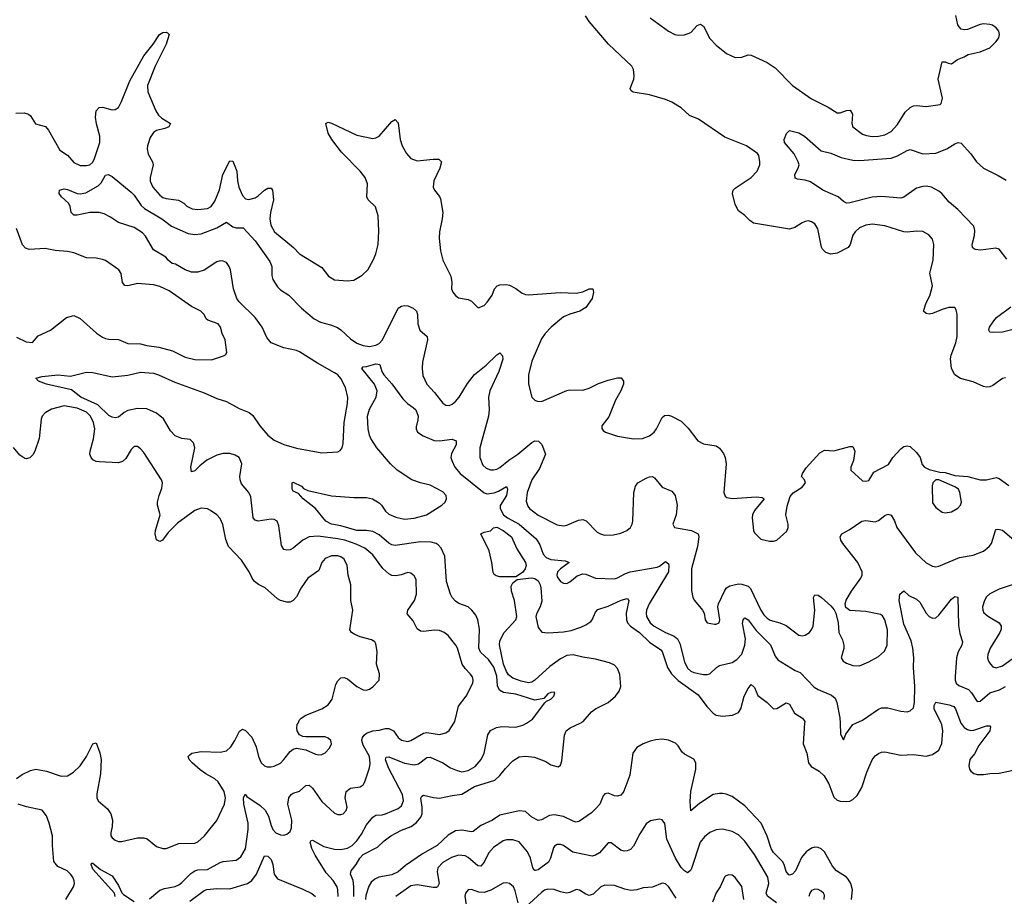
# Model space of a CAD drawing. Header units: inches. Extents: x 1839270 to 1929235, y 762242 to 910350.
# Tile 283 of 362: x 1851909 to 1858102, y 898910 to 904423. Entities that reach past the tile are written whole.
import ezdxf

# ---------------------------------------------------------------- set-up
doc = ezdxf.new("R2010")
doc.units = ezdxf.units.IN
doc.header["$MEASUREMENT"] = 0
doc.layers.add('B8859', color=7, linetype='Continuous')
doc.layers.add('B8950', color=7, linetype='Continuous')

msp = doc.modelspace()

# ---------------------------------------------------------------- linework, layer by layer
at = {"layer": 'B8859', "color": 5}
for points, elevation in [([(1851890, 899652), (1851924.4, 899675.6), (1851977.7, 899702.3), (1852010, 899710.2), (1852077.7, 899697.7), (1852170, 899666.5), (1852210, 899668.1), (1852248, 899690), (1852290, 899731.6), (1852330.5, 899789.5), (1852369.8, 899870.2), (1852390, 899875.5), (1852413.3, 899813.3), (1852421.1, 899770), (1852418.5, 899681.5), (1852394.7, 899554.7), (1852394.7, 899530), (1852403.6, 899510), (1852461.4, 899461.4), (1852483.6, 899430), (1852492.8, 899390), (1852490.3, 899349.7), (1852481.6, 899310), (1852483, 899290), (1852490, 899278.8), (1852510, 899263), (1852530, 899255.5), (1852550, 899254.4), (1852650, 899278), (1852690, 899278.4), (1852711.5, 899271.5), (1852770, 899223.8), (1852810, 899210.4), (1852830, 899210.4), (1852910, 899242.8), (1853010, 899243.7), (1853030, 899252.4), (1853071.5, 899290), (1853150, 899388), (1853196.8, 899490), (1853204.6, 899530), (1853194.9, 899570), (1853157.5, 899630), (1853137.4, 899650), (1853080.6, 899680.6), (1853045.2, 899705.2), (1852994.6, 899750), (1852974.7, 899770), (1852968.2, 899790), (1852979.1, 899800.9), (1852992.3, 899810), (1853050, 899820.6), (1853170, 899816.9), (1853210, 899824.4), (1853238, 899850), (1853263.5, 899890), (1853290.9, 899949.1), (1853310, 899961.1), (1853330, 899954), (1853370, 899910.3), (1853397.6, 899850), (1853411.6, 899790), (1853428.9, 899750), (1853450, 899730.4), (1853465.4, 899725.4), (1853490, 899724.2), (1853510, 899728.7), (1853550, 899748.5), (1853571.6, 899770), (1853610, 899822), (1853630, 899836.3), (1853650, 899841.6), (1853710, 899832.4), (1853770, 899804.2), (1853790, 899799.5), (1853810, 899801.7), (1853830, 899811.8), (1853858, 899842), (1853869.7, 899870), (1853866.3, 899890), (1853850, 899905.1), (1853830, 899913.3), (1853710, 899913.3), (1853690, 899916.2), (1853670, 899926), (1853654.5, 899950), (1853651.6, 899970), (1853655.1, 899990), (1853660.2, 900000)], 680), ([(1852726.4, 898893.6), (1852791.2, 898948.8), (1852820.2, 898959.8), (1852887.5, 898972.5), (1852910, 898982.4), (1852930, 898996.9), (1852986.1, 899053.9), (1853010, 899070.2), (1853030, 899076.3), (1853090, 899079.8), (1853170, 899123.2), (1853190, 899129.1), (1853270, 899137.3), (1853300.7, 899159.3), (1853330.5, 899209.5), (1853347, 899330), (1853346.8, 899370), (1853319.2, 899490), (1853317.7, 899530), (1853327.8, 899552.2), (1853338.8, 899538.8), (1853421.1, 899481.1), (1853452.4, 899452.4), (1853474.2, 899414.2), (1853490, 899355.5), (1853502, 899330), (1853520.3, 899310), (1853550, 899297.2), (1853570, 899295.8), (1853590, 899301.5), (1853610, 899318.7), (1853618.5, 899341.5), (1853620.2, 899390), (1853595.3, 899490), (1853601.5, 899530), (1853615.8, 899550), (1853630, 899559.7), (1853670, 899572.4), (1853710, 899607.4), (1853730, 899608.9), (1853750, 899591.4), (1853810, 899507.4), (1853890, 899433), (1853910, 899425.3), (1853930, 899424.9), (1853944, 899430), (1853961.6, 899450), (1853969.6, 899470), (1853956.9, 899530), (1853963.6, 899570), (1853989.7, 899590.3), (1854050, 899598), (1854068.7, 899611.3), (1854079.2, 899630), (1854110, 899718.8), (1854113.8, 899746.2), (1854109.1, 899790), (1854070, 899860.4), (1854061.1, 899890), (1854064.5, 899910), (1854075.4, 899924.6), (1854090, 899936.2), (1854130, 899950.2), (1854170, 899954.2), (1854210, 899965.2), (1854230, 899964.8), (1854259.7, 899950), (1854290, 899909), (1854310, 899891.3), (1854350, 899883.5), (1854370, 899890.2), (1854450, 899935.9), (1854470, 899939.8), (1854550, 899927.5), (1854590, 899939.1), (1854610, 899953.7), (1854640, 900000)], 660), ([(1853911.9, 898910), (1853911.1, 898950), (1853905.2, 898970), (1853881, 899010), (1853837.7, 899057.7), (1853767.6, 899170), (1853746.2, 899210), (1853735.8, 899250), (1853741, 899259), (1853750, 899263.1), (1853822.6, 899222.6), (1853890, 899207.4), (1853930, 899205), (1853970, 899212.1), (1853999.4, 899230), (1854030, 899258.4), (1854059.3, 899300.7), (1854090, 899359), (1854130, 899408), (1854150, 899421.5), (1854190, 899422.4), (1854210, 899428.1), (1854290, 899462.2), (1854310, 899478.9), (1854322.9, 899510), (1854316.8, 899550), (1854230, 899713.1), (1854211, 899769), (1854214.7, 899785.3), (1854230, 899788.2), (1854330, 899747.1), (1854390, 899737.2), (1854417.3, 899742.7), (1854470, 899782.8), (1854490, 899785.2), (1854570.7, 899750.7), (1854619.1, 899719.1), (1854660.9, 899700.9), (1854690, 899693.8), (1854730, 899702.2), (1854773.5, 899726.5), (1854811.6, 899770), (1854829.8, 899810), (1854853.8, 899926.2), (1854870, 899952.4), (1854908.5, 899971.5), (1854941.5, 899978.5), (1855030, 899974.3), (1855073.8, 899986.2), (1855095.8, 900000)], 640), ([(1854011.2, 898910), (1854011.2, 898970), (1854005.6, 899010), (1853989.8, 899050.2), (1853993.5, 899070), (1854025.7, 899110), (1854047.9, 899150), (1854070, 899173.4), (1854160.3, 899219.7), (1854201.2, 899258.8), (1854244.5, 899290), (1854310, 899325.3), (1854370.5, 899349.5), (1854405, 899375), (1854432.1, 899407.9), (1854439.9, 899430), (1854440.4, 899470), (1854432.2, 899527.8), (1854439.3, 899540.7), (1854450, 899547.2), (1854511.7, 899531.7), (1854550, 899527.8), (1854630, 899545), (1854690, 899552.3), (1854770, 899600.3), (1854898.4, 899641.6), (1854930, 899669.4), (1854965.1, 899714.9), (1855010, 899762), (1855050, 899788.2), (1855090, 899791.5), (1855146, 899786), (1855217.7, 899757.7), (1855250, 899736.5), (1855295.6, 899724.4), (1855310, 899734.8), (1855318, 899762), (1855335.4, 899924.6), (1855347.2, 899950), (1855371, 899969), (1855433.6, 900000)], 620), ([(1856845.5, 900000), (1856836.6, 899870), (1856860.2, 899810), (1856870, 899748.8), (1856885.9, 899725.9), (1856936.7, 899696.7), (1856968, 899668), (1856997.2, 899617.2), (1857030, 899533.8), (1857050, 899515), (1857070, 899508.4), (1857110, 899505.5), (1857130, 899508.9), (1857150, 899519.5), (1857175.7, 899544.3), (1857206.3, 899593.7), (1857237.6, 899690), (1857270, 899767.7), (1857290, 899792.7), (1857311, 899809), (1857330, 899817), (1857350, 899818.9), (1857450, 899798.9), (1857530, 899802.6), (1857610, 899792), (1857650, 899802), (1857690, 899829.3), (1857709, 899871), (1857714.9, 899950), (1857708.9, 899990), (1857704.1, 900000)], 620), ([(1857068.4, 900000), (1857071, 899931), (1857090, 899894), (1857104, 899930), (1857148.3, 899991.7), (1857168.3, 900000)], 640), ([(1857829.2, 900000), (1857830, 899998), (1857850, 899972.2), (1857870, 899959.8), (1857890, 899953.9), (1857910, 899955.1), (1857990, 899983.2), (1858010, 899983), (1858015.5, 899975.5), (1858011.3, 899950), (1857940.8, 899859.2), (1857913.7, 899806.3), (1857885.4, 899770), (1857878, 899730), (1857882.5, 899710), (1857890, 899696.9), (1857910, 899682), (1857930, 899676), (1857970, 899675.8), (1858010, 899682.3), (1858070, 899684.2), (1858157.2, 899702.8)], 620), ([(1857140.2, 898890), (1857145.9, 898950), (1857135.8, 898990), (1857119.1, 899019.1), (1857109.9, 899029.9), (1857045.3, 899070), (1857020.9, 899100.9), (1856970, 899189.7), (1856950, 899208.7), (1856930, 899217.1), (1856910, 899218.4), (1856890, 899213.6), (1856855.6, 899190), (1856826.1, 899153.9), (1856788.2, 899070), (1856770, 899049.8), (1856750, 899042.7), (1856745.8, 899045.8), (1856730, 899066), (1856716.9, 899110), (1856706.1, 899130), (1856650, 899186.3), (1856635.3, 899210), (1856610, 899288.2), (1856571.6, 899370), (1856470, 899480.3), (1856390, 899538.7), (1856353, 899553), (1856330, 899556.5), (1856310, 899557.4), (1856270, 899549.8), (1856185.5, 899494.5), (1856130, 899447), (1856125.8, 899505.8), (1856129.8, 899570), (1856160.9, 899710), (1856161.7, 899750), (1856150, 899772.7), (1856090, 899804.2), (1856076.3, 899816.3), (1856050, 899857.1), (1856032.8, 899872.8), (1855990, 899892.1), (1855950, 899897.7), (1855910, 899895), (1855874.3, 899885.7), (1855830, 899869), (1855790, 899845.1), (1855765.2, 899810), (1855747, 899673), (1855709.2, 899570.8), (1855701.2, 899558.8), (1855690, 899546), (1855670, 899540.5), (1855650, 899543.1), (1855610, 899558), (1855590, 899555.4), (1855578.8, 899541.2), (1855557.5, 899490), (1855535.6, 899464.4), (1855504.8, 899435.2), (1855430, 899382.2), (1855410, 899376.8), (1855390, 899382.5), (1855330, 899413), (1855270, 899423.6), (1855241.6, 899418.4), (1855190, 899392.2), (1855170, 899387.1), (1855130, 899408.2), (1855090, 899442.7), (1855050, 899447.7), (1854930, 899420.5), (1854882.2, 899390), (1854810, 899355.3), (1854761.6, 899318.4), (1854750, 899315.2), (1854690, 899325.7), (1854650, 899323), (1854604.4, 899295.6), (1854534.3, 899230), (1854441.9, 899178.1), (1854336.5, 899103.5), (1854290, 899064.7), (1854250, 899045.9), (1854168.7, 899031.3), (1854141.9, 899018.1), (1854120.6, 898999.4), (1854105.1, 898974.9), (1854085.4, 898914.6), (1854083.7, 898890)], 620), ([(1852199.5, 898890), (1852247, 898970), (1852253.3, 898990), (1852252.9, 899007.1), (1852244.2, 899030), (1852229.6, 899050), (1852207.6, 899070), (1852150, 899098.5), (1852124.1, 899130), (1852116.4, 899230), (1852116.8, 899290), (1852095.2, 899370), (1852077.1, 899417.1), (1852050, 899452.4), (1851952.7, 899472.7), (1851899.5, 899490)], 680), ([(1856669.8, 898870), (1856612, 898912), (1856604.2, 898930), (1856620.2, 898990), (1856615.3, 899030), (1856530, 899173.5), (1856470, 899258), (1856430, 899296.9), (1856390, 899318.7), (1856330, 899331.9), (1856290, 899328.7), (1856250, 899310.9), (1856215.3, 899284.7), (1856189.2, 899250), (1856135.4, 899084.6), (1856127.9, 899072.1), (1856110, 899058.7), (1856090, 899069.7), (1856070, 899092), (1856033.7, 899150), (1855978.8, 899270), (1855967.7, 899367.7), (1855950, 899392), (1855930, 899396.2), (1855875.8, 899384.2), (1855850, 899365.1), (1855810, 899302.9), (1855770, 899225.1), (1855750, 899205.6), (1855730, 899196.3), (1855710, 899194.7), (1855690, 899200.5), (1855630, 899247), (1855610, 899245.6), (1855555.4, 899184.6), (1855531.4, 899168.6), (1855510, 899163.7), (1855388.7, 899188.7), (1855330, 899229.7), (1855310, 899236.9), (1855290, 899235.6), (1855273.7, 899226.3), (1855265.8, 899214.2), (1855247.8, 899150), (1855235.3, 899124.7), (1855170, 899076.4), (1855153, 899073), (1855150, 899072.6), (1855136.4, 899090), (1855121.4, 899150), (1855103.8, 899190), (1855050, 899252.1), (1855010, 899266.4), (1854970, 899265.7), (1854950, 899259.7), (1854890, 899216.4), (1854857.4, 899182.6), (1854830, 899124.4), (1854810, 899099.3), (1854790, 899102.3), (1854730, 899154.4), (1854710, 899164.4), (1854670, 899168.1), (1854625.2, 899154.8), (1854570, 899123.5), (1854538.8, 899090), (1854535.2, 899064.8), (1854546.7, 898990), (1854537.6, 898970), (1854530, 898965.3), (1854510, 898965), (1854410, 898981.8), (1854370, 898976.5), (1854274.6, 898910)], 640), ([(1852979.8, 898880.2), (1853070, 898947.2), (1853086.2, 898953.8), (1853150, 898959.2), (1853230, 898958.2), (1853342, 898990), (1853370, 899010.1), (1853399.7, 899050), (1853450, 899165.3), (1853470, 899162.8), (1853490, 899141.7), (1853501.5, 899110), (1853509.1, 899049.1), (1853530, 899019.7), (1853690, 898955.5), (1853747, 898927), (1853769.5, 898909.5)], 640), ([(1852509.8, 898909.8), (1852505.3, 898930), (1852370, 899081.6), (1852358, 899110), (1852361.6, 899118.4), (1852370, 899119.3), (1852418.5, 899078.5), (1852490, 899039.5), (1852530, 898977.4), (1852551.7, 898931.7), (1852562.3, 898922.3), (1852630, 898877.5)], 660), ([(1856462.7, 898890), (1856451.8, 898971.8), (1856410, 899029.5), (1856390, 899044.2), (1856370, 899046.3), (1856350, 899038.7), (1856342, 899030), (1856313.8, 898970), (1856290, 898931.6), (1856265.5, 898874.5)], 660), ([(1855043.4, 898870), (1855025.7, 898945.7), (1855015.3, 898970), (1854990, 898990.9), (1854970, 898995.3), (1854950, 898993.3), (1854871.6, 898948.4), (1854830, 898935), (1854797.4, 898937.4), (1854750, 898952.1), (1854730, 898951.6), (1854714, 898930), (1854709.3, 898910.7), (1854720.5, 898830)], 660), ([(1856038.8, 898898.8), (1855990, 898971.2), (1855970, 898989.7), (1855950, 898993.3), (1855890, 898967.1), (1855830, 898964), (1855790, 898951), (1855753.1, 898946.9), (1855714.5, 898954.5), (1855650, 898978.5), (1855590, 898980.3), (1855564.6, 898970), (1855516.3, 898923.7), (1855490, 898916.4), (1855470, 898923.1), (1855430, 898949.7), (1855410, 898953), (1855370, 898934.7), (1855349, 898931), (1855310, 898937.7), (1855270, 898952.4), (1855230, 898954.8), (1855210, 898948.7), (1855190, 898934), (1855090, 898841.2)], 660), ([(1856968.5, 898890), (1856970, 898917.2), (1856964.2, 898930), (1856950, 898942), (1856930, 898952.4), (1856910, 898955.8), (1856890, 898947), (1856878.7, 898930), (1856871.8, 898910)], 640)]:
    msp.add_lwpolyline(points, dxfattribs=dict(at, elevation=elevation))
at = {"layer": 'B8950', "color": 5}
for points, elevation in [([(1858110, 902171.3), (1858090, 902166.6), (1858030, 902123.1), (1858010, 902114.2), (1857990, 902111.9), (1857970, 902115.3), (1857905.6, 902145.6), (1857826.9, 902166.9), (1857789.9, 902189.9), (1857769.9, 902229.9), (1857763, 902290), (1857766.5, 902313.5), (1857796.2, 902390), (1857804.2, 902430), (1857804.5, 902570), (1857799.5, 902599.5), (1857790, 902613.2), (1857752.5, 902612.5), (1857710, 902600.7), (1857650, 902574.5), (1857630, 902572), (1857610, 902575.1), (1857592.7, 902590), (1857610, 902642.8), (1857634, 902686), (1857649.4, 902750), (1857633.6, 902830), (1857653.3, 902910), (1857659.2, 903010), (1857650, 903042), (1857627.8, 903070), (1857590, 903092), (1857550, 903093.3), (1857490, 903086), (1857470, 903088.6), (1857350, 903127.6), (1857270, 903136.4), (1857230, 903130.9), (1857190, 903113.3), (1857164, 903090), (1857150, 903067), (1857131.5, 903008.5), (1857120.3, 902990), (1857050, 902955.3), (1857010, 902948.9), (1856979, 902959), (1856959, 902979), (1856952.5, 902992.5), (1856928.2, 903108.2), (1856910, 903138.7), (1856890, 903151.5), (1856870, 903158), (1856850, 903154.7), (1856830, 903146.6), (1856783.9, 903116.1), (1856750, 903105.6), (1856523.5, 903143.5), (1856500.3, 903160.3), (1856470, 903191.8), (1856430, 903220.9), (1856410, 903261.2), (1856392.8, 903330), (1856396.9, 903350), (1856410, 903363.1), (1856509.6, 903430), (1856547.6, 903470), (1856563.6, 903510), (1856565.1, 903530), (1856558, 903570), (1856550, 903581.2), (1856479.3, 903630), (1856343.9, 903683.9), (1856177.9, 903797.9), (1856121.5, 903821.5), (1856070, 903868.9), (1856010, 903904.5), (1855970, 903921), (1855870, 903950.9), (1855768.2, 903968.2), (1855755.1, 903975.1), (1855749.6, 903990), (1855771, 904049), (1855773.7, 904070), (1855769.7, 904110), (1855758.5, 904130), (1855613.3, 904270), (1855490, 904412.7), (1855468, 904448)], 680), ([(1855875.2, 904435.2), (1855990.5, 904350), (1856030, 904330.3), (1856050, 904325.7), (1856090, 904327.2), (1856130, 904343.1), (1856170, 904386.7), (1856190, 904395.3), (1856210, 904381.6), (1856250, 904303.8), (1856290, 904262), (1856354, 904210), (1856410, 904185.7), (1856450, 904187.2), (1856490, 904201.6), (1856510, 904200.5), (1856610, 904154.9), (1856661.1, 904121.1), (1856770.4, 904010), (1856890, 903924.9), (1856993.5, 903873.5), (1857050, 903837.2), (1857070, 903837.4), (1857110, 903851.5), (1857133.2, 903853.2), (1857147, 903830), (1857143.2, 903770), (1857150, 903748.7), (1857210, 903703.6), (1857234.4, 903694.4), (1857270, 903689.2), (1857310, 903690.2), (1857350, 903698.2), (1857390, 903720.2), (1857430, 903764.4), (1857478.9, 903841.1), (1857510, 903870.3), (1857530, 903881.1), (1857550, 903883.7), (1857610, 903877.6), (1857698, 903890), (1857704.7, 903895.3), (1857712.3, 903930), (1857686, 904050), (1857710, 904158), (1857730, 904158), (1857748.8, 904148.8), (1857770, 904146.3), (1857807.9, 904172.1), (1857850, 904188.9), (1857875.2, 904204.8), (1857950, 904221.5), (1858010, 904246.3), (1858050, 904284.9), (1858067, 904310), (1858071.8, 904330), (1858066.6, 904350), (1858051.2, 904371.2), (1858027.8, 904387.8), (1858010, 904393.3), (1857970, 904396.3), (1857950, 904393), (1857870, 904360.5), (1857850, 904359.1), (1857830, 904364.4), (1857817.7, 904377.7), (1857809.8, 904390), (1857796.8, 904450)], 680), ([(1851885.2, 903834.8), (1851937.1, 903837.1), (1851964.4, 903830), (1851977.7, 903817.7), (1852009, 903769), (1852071.3, 903751.3), (1852090, 903728), (1852161.8, 903601.8), (1852210, 903570.2), (1852250, 903524.4), (1852290, 903506.7), (1852330, 903505.5), (1852350, 903510.2), (1852370, 903527.9), (1852380.6, 903550), (1852413.9, 903650), (1852413.4, 903690), (1852391.8, 903768.2), (1852385.7, 903810), (1852390, 903850.6), (1852410, 903870.6), (1852430, 903873.4), (1852490, 903857.1), (1852510, 903859.3), (1852530, 903870.5), (1852550, 903907.7), (1852602, 904038), (1852690, 904196.5), (1852748.8, 904270), (1852789.2, 904330.8), (1852810, 904342), (1852830, 904344.2), (1852839.7, 904339.7), (1852850.3, 904330), (1852830, 904269.6), (1852760.6, 904130), (1852712.6, 904010), (1852715, 903970), (1852764.7, 903850), (1852783.4, 903823.4), (1852804, 903804), (1852857.1, 903770), (1852848.2, 903750), (1852822, 903738), (1852770, 903725.6), (1852750, 903714.2), (1852730, 903681.6), (1852712.6, 903630), (1852710.3, 903610), (1852716.5, 903576.5), (1852744.4, 903530), (1852748.7, 903510), (1852729.1, 903430), (1852730, 903406.8), (1852746, 903370), (1852790, 903320.3), (1852810, 903305.8), (1852830, 903298), (1852909, 903289), (1852940.7, 903270), (1852960.7, 903250), (1852994.3, 903234.3), (1853030.3, 903230.3), (1853090, 903235.3), (1853112.7, 903247.3), (1853137.5, 903282.5), (1853166.3, 903353.7), (1853186.7, 903450), (1853230, 903534.6), (1853250, 903534), (1853274.1, 903470), (1853279.1, 903410), (1853287.5, 903370), (1853310, 903316.5), (1853330, 903296.2), (1853350, 903292.7), (1853390, 903302.8), (1853410, 903315.2), (1853450, 903351.9), (1853470, 903362.8), (1853490, 903362.6), (1853500.3, 903350), (1853505.1, 903290), (1853486.3, 903210), (1853481.6, 903170), (1853488.3, 903130), (1853511.6, 903090), (1853630.4, 902990), (1853670, 902950.4), (1853810, 902864), (1853851, 902810), (1853890, 902788), (1853970, 902780.5), (1854010, 902784.9), (1854063.3, 902816.7), (1854098, 902850), (1854131.6, 902910), (1854150, 902951), (1854164.4, 903010), (1854167.4, 903092.6), (1854164.4, 903190), (1854147, 903247), (1854102, 903290), (1854093, 903310), (1854097, 903390), (1854081.6, 903430), (1854050.4, 903470.4), (1853932.3, 903590), (1853871.9, 903670), (1853848.7, 903710), (1853834, 903770), (1853850, 903778), (1853870, 903773.4), (1854030, 903697.6), (1854130, 903675.8), (1854150, 903679.1), (1854170, 903690.3), (1854250, 903783.1), (1854270, 903795.5), (1854290, 903774.8), (1854302.2, 903670), (1854314.4, 903630), (1854341.7, 903581.7), (1854370, 903550.3), (1854410, 903536.2), (1854510, 903546), (1854545.3, 903545.3), (1854562.4, 903530), (1854551.3, 903490), (1854513.8, 903410), (1854510.3, 903370), (1854518.7, 903350), (1854550.2, 903310.2), (1854555.9, 903295.9), (1854570.2, 903210), (1854567.2, 903170), (1854550.2, 903090), (1854548.4, 903050), (1854555.6, 902970), (1854571.3, 902910), (1854620.3, 902810), (1854627.6, 902770), (1854625.3, 902730), (1854632.7, 902710), (1854650, 902687.7), (1854670, 902674.9), (1854730, 902663), (1854750, 902654), (1854792, 902612), (1854830, 902626), (1854850, 902646), (1854881.2, 902690), (1854896, 902730), (1854911.5, 902748.5), (1854930, 902755.8), (1854970, 902758.3), (1854990, 902753.8), (1855030, 902732.9), (1855070, 902703.1), (1855090, 902694.6), (1855110, 902692.9), (1855307.9, 902707.9), (1855410, 902703.2), (1855450, 902711.5), (1855490.4, 902730.4), (1855513, 902730), (1855518.7, 902710), (1855510.2, 902670), (1855470, 902612.6), (1855432.7, 902590), (1855370, 902571.6), (1855330, 902553.8), (1855251.3, 902490), (1855213.8, 902450), (1855190, 902415.6), (1855130, 902276), (1855110.3, 902190.3), (1855110.3, 902130.3), (1855130.8, 902050), (1855150, 902030.8), (1855163.8, 902023.8), (1855190, 902022), (1855350, 902091.3), (1855370, 902095.2), (1855450, 902093.6), (1855490, 902105.8), (1855550, 902134.7), (1855610, 902156.9), (1855670, 902170.4), (1855691, 902170), (1855707.7, 902150), (1855706.4, 902130), (1855690.3, 902090), (1855656.9, 902030), (1855614.7, 901925.3), (1855571, 901870), (1855571.3, 901851.3), (1855579.6, 901839.6), (1855594, 901830), (1855670, 901804), (1855770, 901788), (1855826, 901790), (1855870, 901806), (1855899.5, 901830), (1855915.1, 901850), (1855950, 901921), (1855965.6, 901934.4), (1855990, 901937.1), (1856009.4, 901930.6), (1856070, 901897.6), (1856113.7, 901853.7), (1856173.8, 901773.8), (1856210, 901754.9), (1856290, 901742.6), (1856310, 901728.5), (1856335.4, 901695.4), (1856346.3, 901670), (1856351.7, 901630), (1856338, 901450), (1856345.9, 901425.9), (1856357.6, 901417.6), (1856390, 901411.8), (1856543.4, 901423.4), (1856578.5, 901418.5), (1856590.7, 901410.7), (1856530, 901337.2), (1856518, 901310), (1856515.5, 901290), (1856523.8, 901210), (1856530, 901196), (1856570, 901156), (1856624.5, 901144.5), (1856650, 901144), (1856670, 901150.8), (1856732.9, 901207.1), (1856742.7, 901230), (1856742, 901250), (1856726.6, 901310), (1856735.3, 901364.7), (1856755.3, 901424.7), (1856773.1, 901446.9), (1856830, 901483), (1856852.3, 901510), (1856844, 901530), (1856826.6, 901550), (1856832.3, 901570), (1856855.9, 901604.1), (1856941, 901699), (1856970, 901715.5), (1857030, 901712.4), (1857130, 901738.8), (1857150, 901738), (1857160.7, 901710), (1857153.4, 901650), (1857136, 901610), (1857136, 901590), (1857210, 901522.8), (1857230, 901521), (1857250, 901526), (1857282, 901578), (1857374.3, 901625.7), (1857400.7, 901670), (1857450, 901723.8), (1857470, 901739.3), (1857490, 901743.8), (1857510, 901739.1), (1857550, 901701.6), (1857572, 901670), (1857585.1, 901625.1), (1857598.8, 901610), (1857630, 901594.4), (1857697, 901577), (1857730, 901574.9), (1857790, 901556.9), (1857871.3, 901550), (1857950, 901530.3), (1857990, 901530.3), (1858050, 901544.9), (1858070, 901538.8), (1858130, 901493)], 680), ([(1858117.8, 902917.8), (1858070, 902979.7), (1858047.3, 902987.3), (1857953.6, 902973.6), (1857918, 902978), (1857905.3, 902985.3), (1857900.9, 902990), (1857899.5, 903010), (1857914.3, 903065.7), (1857917.1, 903097.1), (1857910, 903125.2), (1857809.8, 903229.8), (1857755, 903275), (1857708, 903330), (1857690, 903344.4), (1857643.7, 903370), (1857610, 903376.2), (1857590, 903375), (1857550, 903362.9), (1857470, 903307.4), (1857450, 903301.5), (1857330, 903310.7), (1857270, 903307.2), (1857130, 903271), (1857110, 903269.7), (1857090, 903280.7), (1857057, 903310), (1856960.7, 903350), (1856883.1, 903403.1), (1856850, 903414), (1856800.8, 903420.8), (1856787.3, 903427.3), (1856785.1, 903450), (1856805.7, 903490), (1856811.1, 903510), (1856805.7, 903530), (1856779.8, 903579.8), (1856719.7, 903650), (1856716.2, 903670), (1856732, 903708), (1856750, 903726), (1856810, 903710.6), (1856846, 903690), (1856950, 903598), (1857010, 903583.7), (1857076, 903556), (1857150, 903539.3), (1857190, 903537.7), (1857390, 903552.8), (1857430, 903566.4), (1857490, 903601.1), (1857510, 903607.1), (1857590, 903578.8), (1857670, 903584.1), (1857740.7, 903610), (1857790, 903643.1), (1857811.8, 903651.8), (1857830, 903646.4), (1857890, 903578.9), (1857926.2, 903530), (1857970, 903489.3), (1858063.7, 903443.7), (1858113.7, 903413.7)], 660), ([(1854640, 900000), (1854646.4, 900010), (1854670, 900105.5), (1854716.5, 900170), (1854758.9, 900250), (1854761.3, 900270), (1854756.3, 900290), (1854743, 900310), (1854710, 900342.6), (1854691.9, 900370), (1854662.8, 900470), (1854653.1, 900490), (1854604, 900550), (1854579.6, 900570), (1854550, 900582), (1854515.3, 900584.7), (1854450, 900575.6), (1854430, 900578.5), (1854410, 900593), (1854383.1, 900643.1), (1854346.2, 900686.2), (1854349.8, 900710), (1854393.2, 900770), (1854405.8, 900810), (1854402, 900902), (1854390, 900926), (1854370, 900942.7), (1854350, 900946), (1854308.7, 900931.3), (1854274.9, 900925.1), (1854250, 900928), (1854230, 900938.9), (1854192.2, 900972.2), (1854130, 901056.9), (1854079.3, 901099.3), (1854025.6, 901125.6), (1853953.7, 901150), (1853910, 901159.3), (1853785.6, 901174.4), (1853730, 901170.8), (1853690.4, 901150), (1853630, 901099.7), (1853610, 901089.7), (1853590, 901086.3), (1853571.3, 901091.3), (1853556.6, 901116.6), (1853539.3, 901239.3), (1853528.7, 901268.7), (1853510, 901280.4), (1853490, 901281.8), (1853409.8, 901269.8), (1853390, 901275.4), (1853377.2, 901290), (1853362.8, 901422.8), (1853349.9, 901449.9), (1853304.5, 901504.5), (1853296, 901530), (1853294.5, 901550), (1853306.2, 901630), (1853289.6, 901670), (1853265, 901685), (1853230, 901695.4), (1853190, 901694), (1853150, 901684.5), (1853087.1, 901652.9), (1853041.7, 901618.3), (1853010, 901585.6), (1852990, 901579), (1852986, 901610), (1853010.6, 901730), (1853002.9, 901762.9), (1852982, 901782), (1852929, 901789), (1852886.4, 901806.4), (1852857.8, 901837.8), (1852813.6, 901913.6), (1852770, 901949.1), (1852710, 901975.6), (1852650, 901977.6), (1852590, 901965.7), (1852566.4, 901953.6), (1852530, 901924.5), (1852510, 901919.1), (1852490, 901922.8), (1852470, 901934.4), (1852401.7, 902001.7), (1852294.5, 902050), (1852235.4, 902095.4), (1852078, 902130), (1852028, 902150), (1852010, 902168), (1852050, 902179.3), (1852150, 902190.2), (1852230, 902180.3), (1852330, 902205.7), (1852370, 902203.6), (1852490, 902176.9), (1852590, 902188.1), (1852670, 902207.2), (1852750, 902199.7), (1852783, 902190), (1852884.4, 902144.4), (1853070, 902077.3), (1853150, 902041.2), (1853210, 902021.8), (1853290, 901978.8), (1853351.9, 901951.9), (1853375, 901935), (1853419.4, 901870), (1853470, 901809.4), (1853510, 901779.8), (1853570.6, 901750.6), (1853650, 901727.5), (1853810, 901699.7), (1853910, 901706), (1853925.1, 901714.9), (1853936.9, 901730), (1853943.1, 901756.9), (1853950.5, 901890), (1853971.4, 902010), (1853973.1, 902046.9), (1853958.7, 902110), (1853930, 902167.1), (1853910, 902189.8), (1853890, 902202.9), (1853782.4, 902262.4), (1853670, 902333.7), (1853650, 902342.4), (1853570, 902359.2), (1853490, 902391.2), (1853464.3, 902424.3), (1853433.9, 902490), (1853390.5, 902550), (1853290, 902649.1), (1853274.7, 902670), (1853254.3, 902730), (1853235.2, 902850), (1853227.8, 902870), (1853210, 902895.6), (1853190, 902905.3), (1853170, 902906.6), (1853150, 902899.8), (1853070, 902848.6), (1853030, 902835.7), (1852990, 902836.3), (1852950, 902850.7), (1852890, 902886), (1852869.2, 902890), (1852843.7, 902910), (1852829.2, 902930), (1852750, 902975.6), (1852701.1, 903061.1), (1852682, 903082), (1852630, 903116.9), (1852530, 903148.1), (1852481.2, 903181.2), (1852441.6, 903201.6), (1852410, 903211.5), (1852350.2, 903209.8), (1852270, 903193.2), (1852250, 903194), (1852234, 903210), (1852226, 903250), (1852216, 903270), (1852172.3, 903310), (1852158, 903330), (1852159, 903350), (1852190, 903359.3), (1852210, 903355.5), (1852270, 903330.5), (1852290, 903327.3), (1852325.4, 903334.6), (1852402.7, 903377.3), (1852422.7, 903397.3), (1852450, 903444.7), (1852466, 903450), (1852490, 903438), (1852610, 903339), (1852630, 903319), (1852674.4, 903254.4), (1852695, 903235), (1852802.4, 903170), (1852863.9, 903123.9), (1852970, 903078), (1853010, 903071.4), (1853050, 903076), (1853150, 903113.6), (1853210, 903149), (1853250, 903120.7), (1853270, 903115), (1853315, 903115), (1853390, 903032.1), (1853482.2, 902902.2), (1853494.2, 902870), (1853494.9, 902814.9), (1853500.5, 902790), (1853530, 902743.5), (1853550, 902725.2), (1853603.1, 902690), (1853681.3, 902610), (1853761.9, 902541.9), (1853800.9, 902520.9), (1853864.8, 902504.8), (1853907.6, 902487.6), (1853930, 902472.9), (1853990, 902416.5), (1854030, 902388.5), (1854070, 902374.5), (1854110, 902368.7), (1854150, 902376), (1854170, 902386.7), (1854190.6, 902410), (1854288.7, 902610), (1854310, 902622.4), (1854330, 902626), (1854350, 902624.3), (1854383, 902610), (1854404.3, 902590), (1854412.2, 902570), (1854413.8, 902510), (1854425.5, 902470), (1854471.5, 902430), (1854473.2, 902410), (1854443.2, 902270), (1854439.6, 902230), (1854444.7, 902184.7), (1854470.4, 902130), (1854518.6, 902078.6), (1854570, 902010.5), (1854590, 901998.4), (1854610, 901997), (1854630, 902005.3), (1854650, 902022), (1854673.3, 902050), (1854725.1, 902134.9), (1854770, 902191.4), (1854844, 902250), (1854910, 902316.4), (1854930, 902327.7), (1854945.5, 902310), (1854948.4, 902288.4), (1854922.2, 902210), (1854866.6, 902090), (1854858.6, 902050), (1854862.5, 901970), (1854858.5, 901930), (1854804, 901730), (1854802.3, 901670), (1854822, 901622), (1854843.5, 901603.5), (1854870, 901592.8), (1854890, 901591.6), (1854910, 901597.4), (1854930, 901607.4), (1854986.3, 901653.7), (1855043.1, 901690), (1855130, 901764.2), (1855150, 901775.7), (1855172.2, 901772.2), (1855192.4, 901752.4), (1855216.6, 901690), (1855178.5, 901601.5), (1855131, 901530), (1855101.4, 901450), (1855095.5, 901395.5), (1855104.7, 901364.7), (1855116, 901350), (1855170, 901307.2), (1855290, 901246), (1855330, 901240.3), (1855350, 901244.2), (1855423.3, 901276.7), (1855450, 901279.5), (1855471.1, 901271.1), (1855540.8, 901200.8), (1855566.8, 901186.8), (1855590, 901182.2), (1855643.9, 901183.9), (1855690, 901193.4), (1855728.2, 901210), (1855749.8, 901230), (1855761.2, 901250), (1855765, 901270), (1855772.7, 901450), (1855782.2, 901490), (1855797.6, 901510), (1855850, 901540.3), (1855870, 901548.5), (1855890, 901550.4), (1855902.3, 901542.3), (1855950, 901483.8), (1856010, 901457.6), (1856031.3, 901430), (1856043.8, 901370), (1856038.8, 901310), (1856016.5, 901250), (1856027.3, 901230), (1856134.8, 901210), (1856175.3, 901190), (1856180.9, 901170), (1856172.3, 901110), (1856133.8, 900970), (1856134.4, 900834.4), (1856142.4, 900790), (1856153, 900770), (1856203, 900710), (1856213.4, 900690), (1856220.7, 900650), (1856232, 900630), (1856279.3, 900620.7), (1856290, 900621), (1856309.1, 900630.9), (1856312, 900650), (1856299.7, 900730), (1856303.5, 900750), (1856340.9, 900830), (1856355.1, 900850), (1856376.2, 900863.8), (1856430, 900874.7), (1856450, 900872.6), (1856490, 900860.7), (1856506.4, 900846.4), (1856570.1, 900710), (1856590, 900679.7), (1856610, 900659.7), (1856630, 900646), (1856690, 900629.2), (1856730, 900612.4), (1856810, 900552.9), (1856830, 900549), (1856850, 900551.7), (1856876, 900570), (1856892, 900590), (1856900.3, 900610), (1856909.1, 900710), (1856902.3, 900790), (1856910, 900806.7), (1856930, 900803.9), (1856952.3, 900790), (1857010, 900736), (1857031.6, 900711.6), (1857041.8, 900690), (1857057.2, 900630), (1857060.3, 900570), (1857083.9, 900523.9), (1857092.3, 900490), (1857092.1, 900467.9), (1857074.9, 900410), (1857088, 900390), (1857110, 900375.8), (1857150, 900361.3), (1857190, 900360.4), (1857250, 900384.4), (1857310, 900418.4), (1857348.3, 900451.7), (1857365.1, 900490), (1857366.5, 900586.5), (1857351.1, 900648.9), (1857334.9, 900674.9), (1857322.9, 900682.9), (1857230, 900701.5), (1857130, 900707.9), (1857105.8, 900725.8), (1857101.1, 900750), (1857106.6, 900773.4), (1857139.8, 900830), (1857199.1, 900910), (1857208.2, 900930), (1857207.1, 900950), (1857180.8, 901010), (1857085.1, 901130), (1857073.6, 901150), (1857069.5, 901170), (1857079.3, 901190), (1857125.1, 901214.9), (1857205.2, 901270), (1857230, 901274.3), (1857290, 901265.3), (1857310, 901274.4), (1857350, 901304.9), (1857370, 901313), (1857390, 901306.8), (1857410, 901271), (1857425.3, 901230), (1857544.1, 901070), (1857610, 901007.1), (1857650, 900985.5), (1857670, 900983.2), (1857690, 900986.9), (1857819.6, 901040.4), (1857904.8, 901055.2), (1857970, 901081.7), (1858006.3, 901110), (1858021.4, 901130), (1858045.4, 901210), (1858050, 901217.1), (1858060.8, 901219.2), (1858090, 901213.1), (1858190, 901127)], 660), ([(1851890, 902426), (1851950, 902396.3), (1851990, 902394), (1852025.9, 902434.1), (1852103.7, 902470), (1852204, 902550), (1852250, 902562), (1852290, 902543.8), (1852392.7, 902452.7), (1852430, 902426), (1852450, 902418), (1852470, 902413.4), (1852530, 902412.2), (1852590, 902387.2), (1852670, 902385.5), (1852710, 902374.7), (1852784.1, 902364.1), (1852870, 902340.9), (1852950, 902301.7), (1853010, 902286.5), (1853115.8, 902284.2), (1853191.8, 902308.2), (1853203.7, 902316.3), (1853212.7, 902330), (1853202, 902410), (1853183.7, 902450), (1853172, 902490), (1853157.2, 902510), (1853092.7, 902532.7), (1853082.7, 902542.7), (1853069, 902570), (1853049, 902590), (1852990, 902618.5), (1852850, 902717.6), (1852790, 902746), (1852750, 902756.4), (1852650, 902763.5), (1852590, 902749.7), (1852570, 902751.8), (1852555.1, 902770), (1852547, 902827), (1852533.2, 902850), (1852450, 902909), (1852430, 902916), (1852390, 902922.7), (1852330, 902924.5), (1852250, 902956.3), (1852210, 902965.1), (1852131.9, 902971.9), (1852070, 902984.4), (1851970, 902978.4), (1851945.8, 902985.8), (1851927.2, 903007.2), (1851889.1, 903109.1)], 680), ([(1858148.3, 902471.7), (1858090, 902458.5), (1858035.6, 902455.6), (1858010, 902459), (1858005.1, 902470), (1858008.2, 902490), (1858035.8, 902530), (1858053.3, 902550), (1858143.3, 902616.7)], 660), ([(1855095.8, 900000), (1855135.2, 900024.8), (1855212.9, 900127.1), (1855222.5, 900137.5), (1855248.7, 900150), (1855268.7, 900170), (1855275.3, 900190), (1855270, 900194), (1855250, 900192.7), (1855230, 900184), (1855204.7, 900155.3), (1855150, 900143.1), (1855030, 900181.2), (1854952.3, 900192.3), (1854927.2, 900207.2), (1854914.5, 900234.5), (1854910, 900295.6), (1854891.5, 900351.5), (1854858.6, 900398.6), (1854806.5, 900446.5), (1854796.5, 900470), (1854801.5, 900590), (1854790, 900649), (1854777.8, 900677.8), (1854753.6, 900710), (1854729.8, 900729.8), (1854670.8, 900750.8), (1854650, 900766.6), (1854629.8, 900789.8), (1854619.7, 900810), (1854594, 900890), (1854583.9, 901050), (1854559.8, 901099.8), (1854541, 901121), (1854528.9, 901128.9), (1854496.8, 901136.8), (1854430, 901140.4), (1854270, 901116.5), (1854250, 901120.8), (1854230, 901131.7), (1854170, 901184.4), (1854130, 901204.6), (1854090, 901210.5), (1854030, 901211.5), (1853930, 901239.5), (1853870, 901250.7), (1853835.6, 901270), (1853769.5, 901350), (1853693.2, 901410), (1853662.7, 901442.7), (1853630, 901458), (1853622, 901470), (1853622, 901510), (1853630, 901514), (1853681, 901490), (1853695.1, 901475.1), (1853722.5, 901462.5), (1853870, 901427.9), (1854010, 901417.3), (1854090, 901417.3), (1854128.5, 901410), (1854170, 901385.5), (1854185.5, 901370), (1854210, 901332.4), (1854230, 901314.2), (1854275, 901295), (1854330, 901281.9), (1854390, 901288.3), (1854467, 901310), (1854564, 901370), (1854585.7, 901390), (1854594, 901410), (1854590.8, 901430), (1854570, 901454.8), (1854490, 901495.7), (1854429.6, 901510), (1854375.1, 901530), (1854284.2, 901590), (1854242, 901630), (1854155.1, 901730), (1854116.9, 901790), (1854108.5, 901810), (1854101.1, 901850), (1854097.4, 901930), (1854110, 901974.8), (1854151.1, 902048.9), (1854156.9, 902090), (1854141.7, 902130), (1854060.7, 902230), (1854070, 902240.5), (1854090, 902241.7), (1854150, 902258.5), (1854174.1, 902254.1), (1854186, 902210), (1854198.6, 902190), (1854250, 902132.3), (1854318.4, 902038.4), (1854348.6, 902008.6), (1854385, 901985), (1854399.8, 901970), (1854414.6, 901930), (1854414, 901906), (1854403.6, 901863.6), (1854403.5, 901850), (1854411.7, 901830), (1854446.6, 901806.6), (1854517, 901777), (1854550, 901774), (1854630, 901784.9), (1854654.4, 901774.4), (1854655, 901750), (1854625, 901695), (1854621.7, 901670), (1854626.4, 901650), (1854645.8, 901610), (1854678.7, 901570), (1854830, 901446.7), (1854850, 901441.5), (1854893.1, 901446.9), (1854921.6, 901458.4), (1854970, 901488.2), (1854977.8, 901470), (1854970.6, 901430), (1854932.1, 901367.9), (1854931.1, 901350), (1854951.7, 901310), (1854978.1, 901290), (1855050.3, 901250.3), (1855157.6, 901157.6), (1855180.9, 901120.9), (1855202.4, 901062.4), (1855220.3, 901040.3), (1855250, 901027.9), (1855340.5, 901020.5), (1855365.5, 901010), (1855310.3, 900970), (1855291.7, 900950), (1855286.9, 900930), (1855290, 900918.8), (1855310, 900890.6), (1855330, 900880.5), (1855350, 900878), (1855370, 900888.2), (1855414.9, 900925.1), (1855450, 900938.7), (1855470, 900936.5), (1855531.5, 900911.5), (1855650, 900907.8), (1855670, 900913.1), (1855718.8, 900941.2), (1855749.1, 900950.9), (1855919.4, 900980.6), (1855933.7, 900986.3), (1855970, 901015.5), (1855990, 901000.7), (1855992.7, 900992.7), (1855990.2, 900950), (1855867.5, 900750), (1855852.4, 900710), (1855848.7, 900690), (1855851, 900670), (1855874.2, 900630), (1855899.1, 900610), (1855970.3, 900570), (1856025.5, 900545.5), (1856045.8, 900530), (1856060, 900500), (1856090, 900385.5), (1856110, 900344.4), (1856130, 900325.8), (1856150, 900318), (1856210, 900305.6), (1856233.8, 900306.2), (1856250, 900310.3), (1856290.9, 900349.1), (1856310, 900361.1), (1856390, 900380.8), (1856420, 900400), (1856450, 900433.7), (1856469.9, 900490.1), (1856474.2, 900530), (1856454.9, 900625.1), (1856459.7, 900650), (1856470, 900662.6), (1856490, 900648.9), (1856541.2, 900581.2), (1856631.6, 900491.6), (1856661.1, 900421.1), (1856677.3, 900397.3), (1856786, 900330), (1856817.1, 900317.1), (1856905, 900225), (1856930.5, 900210), (1857015.8, 900175.8), (1857037.4, 900157.4), (1857049.3, 900130), (1857067.2, 900032.8), (1857068.4, 900000)], 640), ([(1853660.2, 900000), (1853670, 900019.3), (1853678.7, 900030), (1853709.6, 900050), (1853810, 900090.2), (1853850, 900114), (1853875.3, 900150), (1853897, 900243), (1853910, 900266.4), (1853930, 900284.4), (1853950, 900286.4), (1853970, 900277.6), (1854030, 900228.9), (1854070, 900208.5), (1854090, 900206), (1854110, 900213.4), (1854130, 900227.7), (1854169.4, 900270.6), (1854172.3, 900310), (1854154, 900370), (1854158.4, 900450), (1854150, 900499), (1854142.7, 900510), (1854122.7, 900522.7), (1854050, 900541.3), (1854016.4, 900556.4), (1853996, 900570), (1853986.2, 900586.2), (1854004.2, 900710), (1853991, 900770), (1853992, 900870), (1853974.5, 900930), (1853969.7, 900990), (1853950, 901029.6), (1853930, 901045.4), (1853910, 901052.5), (1853870, 901052.3), (1853830, 901034.2), (1853810.3, 901010), (1853790, 900959.5), (1853721.3, 900910), (1853679.5, 900850), (1853650, 900792.7), (1853630.3, 900769.7), (1853610, 900760.7), (1853590, 900759.6), (1853550, 900769.6), (1853530, 900781.6), (1853453.6, 900850), (1853410.8, 900870.8), (1853386, 900890), (1853371.3, 900910), (1853351.8, 900951.8), (1853303.6, 901023.6), (1853221.9, 901110), (1853205.7, 901154.3), (1853187.7, 901247.7), (1853170, 901287), (1853149.6, 901310), (1853110, 901337.4), (1853090, 901346), (1853050, 901351.2), (1853010, 901336.3), (1852902.9, 901257.1), (1852842.8, 901197.3), (1852806.8, 901150), (1852790, 901141.6), (1852770, 901152.7), (1852761.5, 901190), (1852763.9, 901210), (1852793.2, 901310), (1852776, 901370), (1852777, 901390), (1852785.7, 901430), (1852803.5, 901476.5), (1852806.9, 901510), (1852802, 901530), (1852690, 901702), (1852670, 901725.1), (1852650, 901738.4), (1852630, 901738.4), (1852625.4, 901734.6), (1852610, 901719.5), (1852576, 901664), (1852555.1, 901644.9), (1852530, 901635.4), (1852410, 901642.5), (1852390, 901645.5), (1852370, 901656.2), (1852358.3, 901670), (1852351.4, 901690), (1852352.2, 901710), (1852373.1, 901786.9), (1852381.1, 901850), (1852378.7, 901870), (1852373.8, 901890), (1852353.9, 901930), (1852330, 901954.1), (1852270, 901980.4), (1852190, 901994.8), (1852110, 901973.8), (1852069.5, 901950.5), (1852051.3, 901930), (1852043.8, 901910), (1852032.6, 901790), (1852004.9, 901710), (1851993.1, 901686.9), (1851973.2, 901666.8), (1851950, 901660.5), (1851942.7, 901662.7), (1851910, 901683.5), (1851870, 901733.3)], 680), ([(1855433.6, 900000), (1855453.7, 900010), (1855505.4, 900070), (1855531.6, 900088.4), (1855610, 900128.4), (1855655.8, 900170), (1855679.6, 900200.4), (1855689.8, 900230.2), (1855684.7, 900304.7), (1855670, 900342.4), (1855650, 900363.1), (1855618.1, 900378.1), (1855530, 900401.9), (1855450, 900413.2), (1855390, 900428.3), (1855350, 900425), (1855310, 900403.6), (1855244, 900356), (1855150, 900270.4), (1855130, 900257.4), (1855110, 900253.4), (1855062.3, 900262.3), (1855010, 900282.9), (1854983.6, 900303.6), (1854970, 900324.2), (1854952.8, 900370), (1854927.7, 900492.3), (1854930, 900516.3), (1854955.8, 900570), (1855028.6, 900650), (1855036.2, 900670), (1855021.6, 900770), (1855002.8, 900830), (1855000.2, 900859.8), (1855010, 900880.9), (1855037.3, 900902.7), (1855127.2, 900912.8), (1855150, 900908.1), (1855170, 900894.8), (1855182.9, 900870), (1855186.9, 900850), (1855193.4, 900766.6), (1855182.7, 900730), (1855160.9, 900690), (1855155.5, 900670), (1855170, 900601.6), (1855192.4, 900572.4), (1855230, 900566.4), (1855330, 900573.2), (1855378.2, 900581.8), (1855437.8, 900602.2), (1855470, 900617), (1855500.6, 900639.4), (1855510.5, 900650), (1855530, 900696.5), (1855546.1, 900713.9), (1855610, 900734.1), (1855692.1, 900772.1), (1855730, 900782.4), (1855739.5, 900770), (1855724.4, 900690), (1855724.9, 900650), (1855732.3, 900630), (1855750.9, 900610), (1855807.2, 900570), (1855870, 900509), (1855940.5, 900460.5), (1855949.2, 900449.2), (1855982.7, 900350), (1856008.4, 900308.4), (1856050, 900266.7), (1856176.7, 900176.7), (1856230, 900103.9), (1856270, 900062.9), (1856290.5, 900050), (1856330, 900043.5), (1856393.2, 900050), (1856430, 900065.8), (1856444.8, 900090), (1856465.3, 900170), (1856490, 900217.1), (1856510, 900243), (1856530, 900224), (1856552.2, 900172.2), (1856610, 900128.5), (1856650, 900088.7), (1856670, 900090.4), (1856730, 900126), (1856750, 900119.5), (1856781.3, 900061.3), (1856832, 900030), (1856846.2, 900010), (1856845.5, 900000)], 620), ([(1857168.3, 900000), (1857210, 900017.4), (1857310, 900087.8), (1857330, 900094.9), (1857370, 900096.1), (1857450, 900074), (1857489.7, 900070.3), (1857510, 900076.4), (1857530, 900094.8), (1857537.4, 900130), (1857538.3, 900230), (1857529.9, 900350), (1857532.6, 900410), (1857526.2, 900470), (1857516, 900516), (1857470, 900622), (1857441.1, 900770), (1857445.2, 900810), (1857470, 900830.8), (1857502, 900802), (1857550, 900778), (1857570, 900759.5), (1857610, 900690.4), (1857630, 900670.4), (1857650, 900659.5), (1857670, 900662.4), (1857690, 900677.6), (1857770, 900778), (1857790, 900796.4), (1857810, 900792), (1857813.6, 900613.6), (1857822, 900562), (1857839, 900510), (1857833.4, 900490), (1857811.4, 900448.6), (1857801.7, 900410), (1857791.8, 900290), (1857792.2, 900270), (1857798.9, 900250), (1857815.4, 900235.4), (1857877.3, 900210), (1857896.2, 900190), (1857930, 900134.4), (1857950, 900136.5), (1858010.9, 900189.1), (1858070.3, 900209.7), (1858110, 900228.8)], 640), ([(1858150.8, 900869.2), (1858070, 900842), (1858010, 900812), (1857990, 900792.8), (1857976.1, 900770), (1857964.4, 900730), (1857966, 900710), (1857973.8, 900693.8), (1858002.4, 900670), (1858070, 900630.3), (1858080.9, 900610), (1858080.9, 900590), (1858074.3, 900570), (1858012.6, 900470), (1857997.4, 900430), (1857995.8, 900410), (1858001.3, 900390), (1858013.7, 900370), (1858030, 900353.7), (1858050, 900347.3), (1858090, 900359), (1858150, 900404.7)], 660), ([(1857704.1, 900000), (1857661.1, 900090), (1857659.8, 900110), (1857670, 900130.3), (1857755.3, 900115.3), (1857783.3, 900103.3), (1857794.3, 900090), (1857829.2, 900000)], 620)]:
    msp.add_lwpolyline(points, dxfattribs=dict(at, elevation=elevation))
for points, elevation in [([(1857690, 901528.7), (1857670, 901528.7), (1857651.3, 901510), (1857647.5, 901492.5), (1857650, 901384.7), (1857670, 901354.8), (1857710, 901326), (1857730, 901321), (1857770, 901327.3), (1857810, 901351), (1857825.2, 901370), (1857832.7, 901390), (1857821.2, 901450), (1857813.2, 901470), (1857790, 901485.2)], 680), ([(1854930, 900919.8), (1854905, 900925), (1854893.3, 900933.3), (1854887, 900947), (1854879.1, 901010), (1854862.9, 901082.9), (1854810, 901190.7), (1854830, 901200.4), (1854870, 901208.2), (1854890, 901227.3), (1854910, 901232.7), (1854950, 901211.4), (1855002.6, 901170), (1855035, 901095), (1855090, 901010.3), (1855095, 900990), (1855088.4, 900970), (1855072.4, 900947.6), (1855030, 900920.4)], 620)]:
    msp.add_lwpolyline(points, close=True, dxfattribs=dict(at, elevation=elevation))

doc.saveas('drawing.dxf')
